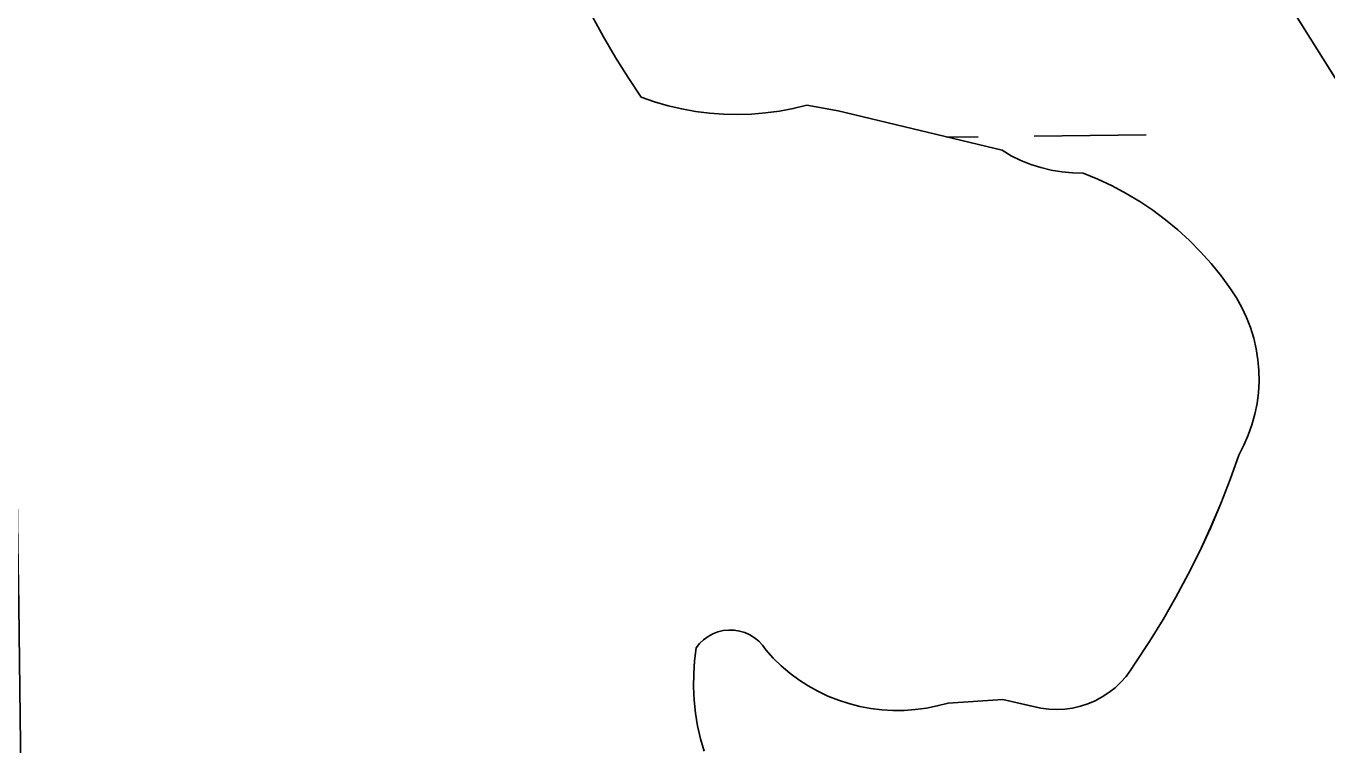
# Model space of a CAD drawing. Extents: x 3684037 to 3722149, y 433263 to 459021.
# Drawn here: x 3709231.6 to 3709602.8, y 455712.8 to 455917.9 of the extents above; entities that cross this region are included whole.
import ezdxf

# ---------------------------------------------------------------- set-up
doc = ezdxf.new("R2010")
doc.units = 0
for name, color, linetype in [('V-GRID-MAJR', 7, 'Continuous'), ('V-TOPO-SHOR', 7, 'Continuous'), ('V-WETL-SWMP', 7, 'Continuous')]:
    doc.layers.add(name, color=color, linetype=linetype)

msp = doc.modelspace()

# ---------------------------------------------------------------- linework, layer by layer
at = {"layer": 'V-GRID-MAJR'}
msp.add_spline([(3709426.74, 438923.75), (3709355.37, 444981.09), (3709283.97, 451041.51), (3709212.57, 457101.93), (3709212.53, 457105.01)], degree=3, dxfattribs=at)
at = {"layer": 'V-TOPO-SHOR'}
for p, q in [((3709393.12, 455920.78), (3709396.36, 455914.82)), ((3709396.36, 455914.82), (3709399.78, 455908.97)), ((3709399.78, 455908.97), (3709403.39, 455903.22)), ((3709403.39, 455903.22), (3709407.17, 455897.6)), ((3709407.17, 455897.6), (3709410.96, 455896.29)), ((3709410.96, 455896.29), (3709414.81, 455895.18)), ((3709450.56, 455894.4), (3709454.46, 455895.34)), ((3709454.46, 455895.34), (3709463.33, 455893.73)), ((3709414.81, 455895.18), (3709418.72, 455894.27)), ((3709418.72, 455894.27), (3709422.66, 455893.56)), ((3709422.66, 455893.56), (3709426.64, 455893.06)), ((3709426.64, 455893.06), (3709430.64, 455892.77)), ((3709430.64, 455892.77), (3709434.65, 455892.68)), ((3709434.65, 455892.68), (3709438.65, 455892.8)), ((3709438.65, 455892.8), (3709442.65, 455893.13)), ((3709442.65, 455893.13), (3709446.62, 455893.66)), ((3709446.62, 455893.66), (3709450.56, 455894.4)), ((3709510.12, 455882.47), (3709463.33, 455893.73)), ((3709463.33, 455893.73), (3709510.12, 455882.47)), ((3709510.12, 455882.47), (3709512.75, 455880.94)), ((3709512.75, 455880.94), (3709515.49, 455879.61)), ((3709515.49, 455879.61), (3709518.32, 455878.47)), ((3709518.32, 455878.47), (3709521.22, 455877.54)), ((3709521.22, 455877.54), (3709524.18, 455876.82)), ((3709524.18, 455876.82), (3709527.19, 455876.32)), ((3709527.19, 455876.32), (3709530.22, 455876.03)), ((3709530.22, 455876.03), (3709533.27, 455875.95)), ((3709533.27, 455875.95), (3709537.45, 455874.24)), ((3709537.45, 455874.24), (3709541.54, 455872.31)), ((3709541.54, 455872.31), (3709545.53, 455870.19)), ((3709545.53, 455870.19), (3709549.4, 455867.86)), ((3709549.4, 455867.86), (3709553.16, 455865.35)), ((3709553.16, 455865.35), (3709556.78, 455862.65)), ((3709556.78, 455862.65), (3709560.27, 455859.77)), ((3709560.27, 455859.77), (3709563.6, 455856.73)), ((3709563.6, 455856.73), (3709566.78, 455853.52)), ((3709566.78, 455853.52), (3709569.8, 455850.15)), ((3709569.8, 455850.15), (3709572.64, 455846.64)), ((3709572.64, 455846.64), (3709575.31, 455842.99)), ((3709575.31, 455842.99), (3709577.03, 455840.37)), ((3709577.03, 455840.37), (3709578.57, 455837.64)), ((3709578.57, 455837.64), (3709579.9, 455834.8)), ((3709579.9, 455834.8), (3709581.03, 455831.88)), ((3709581.03, 455831.88), (3709581.95, 455828.88)), ((3709581.95, 455828.88), (3709582.66, 455825.83)), ((3709582.66, 455825.83), (3709583.15, 455822.73)), ((3709583.15, 455822.73), (3709583.42, 455819.61)), ((3709583.42, 455819.61), (3709583.46, 455816.48)), ((3709583.46, 455816.48), (3709583.29, 455813.35)), ((3709582.89, 455810.24), (3709582.27, 455807.16)), ((3709583.29, 455813.35), (3709582.89, 455810.24)), ((3709582.27, 455807.16), (3709581.44, 455804.14)), ((3709581.44, 455804.14), (3709580.39, 455801.19)), ((3709580.39, 455801.19), (3709579.14, 455798.31)), ((3709577.69, 455795.54), (3709575.22, 455788.57)), ((3709579.14, 455798.31), (3709577.69, 455795.54)), ((3709575.22, 455788.57), (3709572.54, 455781.67)), ((3709572.54, 455781.67), (3709569.64, 455774.87)), ((3709569.64, 455774.87), (3709566.55, 455768.15)), ((3709566.55, 455768.15), (3709563.25, 455761.53)), ((3709563.25, 455761.53), (3709559.75, 455755.02)), ((3709559.75, 455755.02), (3709556.05, 455748.62)), ((3709556.05, 455748.62), (3709552.15, 455742.33)), ((3709426.22, 455743.76), (3709424.96, 455742.83)), ((3709427.59, 455744.52), (3709426.22, 455743.76)), ((3709429.06, 455745.09), (3709427.59, 455744.52)), ((3709430.58, 455745.46), (3709429.06, 455745.09)), ((3709432.14, 455745.62), (3709430.58, 455745.46)), ((3709433.71, 455745.58), (3709432.14, 455745.62)), ((3709435.25, 455745.33), (3709433.71, 455745.58)), ((3709436.75, 455744.88), (3709435.25, 455745.33)), ((3709438.18, 455744.23), (3709436.75, 455744.88)), ((3709439.51, 455743.4), (3709438.18, 455744.23)), ((3709440.72, 455742.4), (3709439.51, 455743.4)), ((3709422.86, 455740.52), (3709422.39, 455736.82)), ((3709423.83, 455741.75), (3709422.86, 455740.52)), ((3709424.96, 455742.83), (3709423.83, 455741.75)), ((3709441.79, 455741.25), (3709440.72, 455742.4)), ((3709442.69, 455739.97), (3709441.79, 455741.25)), ((3709444.84, 455737.62), (3709442.69, 455739.97)), ((3709552.15, 455742.33), (3709548.07, 455736.16)), ((3709422.39, 455736.82), (3709422.13, 455733.1)), ((3709447.13, 455735.4), (3709444.84, 455737.62)), ((3709548.07, 455736.16), (3709546.89, 455734.23)), ((3709422.13, 455733.1), (3709422.09, 455729.37)), ((3709449.56, 455733.34), (3709447.13, 455735.4)), ((3709452.12, 455731.44), (3709449.56, 455733.34)), ((3709545.54, 455732.4), (3709544.04, 455730.71)), ((3709546.89, 455734.23), (3709545.54, 455732.4)), ((3709422.09, 455729.37), (3709422.26, 455725.64)), ((3709454.79, 455729.71), (3709452.12, 455731.44)), ((3709457.58, 455728.16), (3709454.79, 455729.71)), ((3709542.39, 455729.15), (3709540.61, 455727.75)), ((3709544.04, 455730.71), (3709542.39, 455729.15)), ((3709422.26, 455725.64), (3709422.65, 455721.93)), ((3709460.45, 455726.79), (3709457.58, 455728.16)), ((3709463.41, 455725.6), (3709460.45, 455726.79)), ((3709466.44, 455724.61), (3709463.41, 455725.6)), ((3709469.52, 455723.82), (3709466.44, 455724.61)), ((3709494.71, 455724.79), (3709491.64, 455723.96)), ((3709510.3, 455725.83), (3709494.71, 455724.79)), ((3709521.23, 455723.32), (3709510.3, 455725.83)), ((3709536.71, 455725.44), (3709534.62, 455724.55)), ((3709538.71, 455726.51), (3709536.71, 455725.44)), ((3709540.61, 455727.75), (3709538.71, 455726.51)), ((3709422.65, 455721.93), (3709423.26, 455718.25)), ((3709472.65, 455723.23), (3709469.52, 455723.82)), ((3709475.82, 455722.84), (3709472.65, 455723.23)), ((3709479, 455722.65), (3709475.82, 455722.84)), ((3709482.18, 455722.67), (3709479, 455722.65)), ((3709485.36, 455722.9), (3709482.18, 455722.67)), ((3709488.52, 455723.33), (3709485.36, 455722.9)), ((3709491.64, 455723.96), (3709488.52, 455723.33)), ((3709523.48, 455723.03), (3709521.23, 455723.32)), ((3709525.75, 455722.93), (3709523.48, 455723.03)), ((3709528.01, 455723.04), (3709525.75, 455722.93)), ((3709530.26, 455723.35), (3709528.01, 455723.04)), ((3709532.47, 455723.85), (3709530.26, 455723.35)), ((3709534.62, 455724.55), (3709532.47, 455723.85)), ((3709423.26, 455718.25), (3709424.07, 455714.61)), ((3709424.07, 455714.61), (3709425.09, 455711.02))]:
    msp.add_line(p, q, dxfattribs=at)
for points in [[(3709163.41, 456613.33), (3709275.57, 456433.32), (3709370.63, 456286.8), (3709407.46, 456227.73), (3709464.01, 456132.61), (3709518.48, 456041.37), (3709622.2, 455875.91)], [(3709393.12, 455920.78), (3709396.36, 455914.82), (3709399.78, 455908.97), (3709403.39, 455903.23), (3709407.17, 455897.6), (3709410.96, 455896.29), (3709414.81, 455895.18), (3709418.72, 455894.27), (3709422.66, 455893.56), (3709426.64, 455893.06), (3709430.64, 455892.77), (3709434.65, 455892.68), (3709438.66, 455892.8), (3709442.65, 455893.13), (3709446.62, 455893.66), (3709450.56, 455894.4), (3709454.46, 455895.34), (3709463.33, 455893.73)], [(3709510.12, 455882.47), (3709512.75, 455880.94), (3709515.49, 455879.61), (3709518.32, 455878.47), (3709521.22, 455877.54), (3709524.18, 455876.82), (3709527.19, 455876.32), (3709530.22, 455876.03), (3709533.27, 455875.95), (3709537.45, 455874.24), (3709541.54, 455872.31), (3709545.53, 455870.19), (3709549.4, 455867.86), (3709553.16, 455865.35), (3709556.78, 455862.65), (3709560.27, 455859.77), (3709563.6, 455856.73), (3709566.78, 455853.52), (3709569.8, 455850.15), (3709572.64, 455846.64), (3709575.31, 455842.99), (3709577.03, 455840.37), (3709578.56, 455837.64), (3709579.9, 455834.8), (3709581.04, 455831.88), (3709581.95, 455828.88), (3709582.66, 455825.83), (3709583.15, 455822.73), (3709583.42, 455819.61), (3709583.47, 455816.48), (3709583.29, 455813.35), (3709582.89, 455810.24), (3709582.27, 455807.16), (3709581.44, 455804.14), (3709580.39, 455801.19), (3709579.14, 455798.32), (3709577.69, 455795.54), (3709575.22, 455788.57), (3709572.54, 455781.68), (3709569.65, 455774.87), (3709566.55, 455768.15), (3709563.25, 455761.53), (3709559.75, 455755.02), (3709556.05, 455748.61), (3709552.15, 455742.33), (3709548.07, 455736.16), (3709546.89, 455734.23), (3709545.54, 455732.4), (3709544.04, 455730.71), (3709542.39, 455729.15), (3709540.61, 455727.75)], [(3709540.61, 455727.75), (3709538.71, 455726.51), (3709536.71, 455725.44), (3709534.62, 455724.55), (3709532.47, 455723.85), (3709530.26, 455723.35), (3709528.01, 455723.04), (3709525.75, 455722.93), (3709523.48, 455723.03), (3709521.23, 455723.32), (3709519.02, 455723.81), (3709510.3, 455725.83), (3709494.72, 455724.79), (3709491.64, 455723.96), (3709488.52, 455723.33), (3709485.36, 455722.9), (3709482.18, 455722.67), (3709479, 455722.66), (3709475.82, 455722.84), (3709472.66, 455723.23), (3709469.52, 455723.82), (3709466.44, 455724.61), (3709463.41, 455725.61), (3709460.45, 455726.79), (3709457.58, 455728.16), (3709454.79, 455729.71), (3709452.12, 455731.44), (3709449.56, 455733.34), (3709447.13, 455735.4), (3709444.84, 455737.62), (3709442.7, 455739.97), (3709441.79, 455741.25), (3709440.72, 455742.4), (3709439.51, 455743.4), (3709438.18, 455744.23), (3709436.75, 455744.88), (3709435.25, 455745.33), (3709433.71, 455745.58), (3709432.14, 455745.62), (3709430.58, 455745.46), (3709429.06, 455745.09), (3709427.6, 455744.52), (3709426.22, 455743.76), (3709424.96, 455742.84), (3709423.83, 455741.75), (3709422.86, 455740.52), (3709422.39, 455736.82), (3709422.13, 455733.1), (3709422.09, 455729.37), (3709422.27, 455725.64), (3709422.66, 455721.93), (3709423.26, 455718.25), (3709424.07, 455714.61), (3709425.09, 455711.02)]]:
    msp.add_lwpolyline(points, dxfattribs=at)
at = {"layer": 'V-WETL-SWMP'}
for p, q in [((3709622.2, 455875.91), (3709518.48, 456041.37)), ((3709393.12, 455920.78), (3709396.36, 455914.82)), ((3709396.36, 455914.82), (3709399.78, 455908.97)), ((3709399.78, 455908.97), (3709403.39, 455903.22)), ((3709403.39, 455903.22), (3709407.17, 455897.6)), ((3709407.17, 455897.6), (3709410.96, 455896.29)), ((3709410.96, 455896.29), (3709414.81, 455895.18)), ((3709450.56, 455894.4), (3709454.46, 455895.34)), ((3709454.46, 455895.34), (3709463.33, 455893.73)), ((3709414.81, 455895.18), (3709418.72, 455894.27)), ((3709418.72, 455894.27), (3709422.66, 455893.56)), ((3709422.66, 455893.56), (3709426.64, 455893.06)), ((3709426.64, 455893.06), (3709430.64, 455892.77)), ((3709430.64, 455892.77), (3709434.65, 455892.68)), ((3709434.65, 455892.68), (3709438.65, 455892.8)), ((3709438.65, 455892.8), (3709442.65, 455893.13)), ((3709442.65, 455893.13), (3709446.62, 455893.66)), ((3709446.62, 455893.66), (3709450.56, 455894.4)), ((3709463.33, 455893.73), (3709510.12, 455882.47)), ((3709494.37, 455886.26), (3709503.27, 455886.36)), ((3709519.27, 455886.55), (3709551.27, 455886.92)), ((3709510.12, 455882.47), (3709512.75, 455880.94)), ((3709512.75, 455880.94), (3709515.49, 455879.61)), ((3709515.49, 455879.61), (3709518.32, 455878.47)), ((3709518.32, 455878.47), (3709521.22, 455877.54)), ((3709521.22, 455877.54), (3709524.18, 455876.82)), ((3709524.18, 455876.82), (3709527.19, 455876.32)), ((3709527.19, 455876.32), (3709530.22, 455876.03)), ((3709530.22, 455876.03), (3709533.27, 455875.95)), ((3709533.27, 455875.95), (3709537.45, 455874.24)), ((3709537.45, 455874.24), (3709541.54, 455872.31)), ((3709541.54, 455872.31), (3709545.53, 455870.19)), ((3709545.53, 455870.19), (3709549.4, 455867.86)), ((3709549.4, 455867.86), (3709553.16, 455865.35)), ((3709553.16, 455865.35), (3709556.78, 455862.65)), ((3709556.78, 455862.65), (3709560.27, 455859.77)), ((3709560.27, 455859.77), (3709563.6, 455856.73)), ((3709563.6, 455856.73), (3709566.78, 455853.52)), ((3709566.78, 455853.52), (3709569.8, 455850.15)), ((3709569.8, 455850.15), (3709572.64, 455846.64)), ((3709572.64, 455846.64), (3709575.31, 455842.99)), ((3709575.31, 455842.99), (3709577.03, 455840.37)), ((3709577.03, 455840.37), (3709578.57, 455837.64)), ((3709578.57, 455837.64), (3709579.9, 455834.8)), ((3709579.9, 455834.8), (3709581.03, 455831.88)), ((3709581.03, 455831.88), (3709581.95, 455828.88)), ((3709581.95, 455828.88), (3709582.66, 455825.83)), ((3709582.66, 455825.83), (3709583.15, 455822.73)), ((3709583.15, 455822.73), (3709583.42, 455819.61)), ((3709583.42, 455819.61), (3709583.46, 455816.48)), ((3709583.46, 455816.48), (3709583.29, 455813.35)), ((3709582.89, 455810.24), (3709582.27, 455807.16)), ((3709583.29, 455813.35), (3709582.89, 455810.24)), ((3709582.27, 455807.16), (3709581.44, 455804.14)), ((3709581.44, 455804.14), (3709580.39, 455801.19)), ((3709580.39, 455801.19), (3709579.14, 455798.31)), ((3709577.69, 455795.54), (3709575.22, 455788.57)), ((3709579.14, 455798.31), (3709577.69, 455795.54)), ((3709575.22, 455788.57), (3709572.54, 455781.67)), ((3709572.54, 455781.67), (3709569.64, 455774.87)), ((3709569.64, 455774.87), (3709566.55, 455768.15)), ((3709566.55, 455768.15), (3709563.25, 455761.53)), ((3709563.25, 455761.53), (3709559.75, 455755.02)), ((3709559.75, 455755.02), (3709556.05, 455748.62)), ((3709556.05, 455748.62), (3709552.15, 455742.33)), ((3709426.22, 455743.76), (3709424.96, 455742.83)), ((3709427.59, 455744.52), (3709426.22, 455743.76)), ((3709429.06, 455745.09), (3709427.59, 455744.52)), ((3709430.58, 455745.46), (3709429.06, 455745.09)), ((3709432.14, 455745.62), (3709430.58, 455745.46)), ((3709433.71, 455745.58), (3709432.14, 455745.62)), ((3709435.25, 455745.33), (3709433.71, 455745.58)), ((3709436.75, 455744.88), (3709435.25, 455745.33)), ((3709438.18, 455744.23), (3709436.75, 455744.88)), ((3709439.51, 455743.4), (3709438.18, 455744.23)), ((3709440.72, 455742.4), (3709439.51, 455743.4)), ((3709422.86, 455740.52), (3709422.39, 455736.82)), ((3709423.83, 455741.75), (3709422.86, 455740.52)), ((3709424.96, 455742.83), (3709423.83, 455741.75)), ((3709441.79, 455741.25), (3709440.72, 455742.4)), ((3709442.69, 455739.97), (3709441.79, 455741.25)), ((3709444.84, 455737.62), (3709442.69, 455739.97)), ((3709552.15, 455742.33), (3709548.07, 455736.16)), ((3709422.39, 455736.82), (3709422.13, 455733.1)), ((3709447.13, 455735.4), (3709444.84, 455737.62)), ((3709548.07, 455736.16), (3709546.89, 455734.23)), ((3709422.13, 455733.1), (3709422.09, 455729.37)), ((3709449.56, 455733.34), (3709447.13, 455735.4)), ((3709452.12, 455731.44), (3709449.56, 455733.34)), ((3709545.54, 455732.4), (3709544.04, 455730.71)), ((3709546.89, 455734.23), (3709545.54, 455732.4)), ((3709422.09, 455729.37), (3709422.26, 455725.64)), ((3709454.79, 455729.71), (3709452.12, 455731.44)), ((3709457.58, 455728.16), (3709454.79, 455729.71)), ((3709542.39, 455729.15), (3709540.61, 455727.75)), ((3709544.04, 455730.71), (3709542.39, 455729.15)), ((3709422.26, 455725.64), (3709422.65, 455721.93)), ((3709460.45, 455726.79), (3709457.58, 455728.16)), ((3709463.41, 455725.6), (3709460.45, 455726.79)), ((3709466.44, 455724.61), (3709463.41, 455725.6)), ((3709469.52, 455723.82), (3709466.44, 455724.61)), ((3709494.71, 455724.79), (3709491.64, 455723.96)), ((3709510.3, 455725.83), (3709494.71, 455724.79)), ((3709521.23, 455723.32), (3709510.3, 455725.83)), ((3709536.71, 455725.44), (3709534.62, 455724.55)), ((3709538.71, 455726.51), (3709536.71, 455725.44)), ((3709540.61, 455727.75), (3709538.71, 455726.51)), ((3709422.65, 455721.93), (3709423.26, 455718.25)), ((3709472.65, 455723.23), (3709469.52, 455723.82)), ((3709475.82, 455722.84), (3709472.65, 455723.23)), ((3709479, 455722.65), (3709475.82, 455722.84)), ((3709482.18, 455722.67), (3709479, 455722.65)), ((3709485.36, 455722.9), (3709482.18, 455722.67)), ((3709488.52, 455723.33), (3709485.36, 455722.9)), ((3709491.64, 455723.96), (3709488.52, 455723.33)), ((3709523.48, 455723.03), (3709521.23, 455723.32)), ((3709525.75, 455722.93), (3709523.48, 455723.03)), ((3709528.01, 455723.04), (3709525.75, 455722.93)), ((3709530.26, 455723.35), (3709528.01, 455723.04)), ((3709532.47, 455723.85), (3709530.26, 455723.35)), ((3709534.62, 455724.55), (3709532.47, 455723.85)), ((3709423.26, 455718.25), (3709424.07, 455714.61)), ((3709424.07, 455714.61), (3709425.09, 455711.02))]:
    msp.add_line(p, q, dxfattribs=at)

doc.saveas('drawing.dxf')
